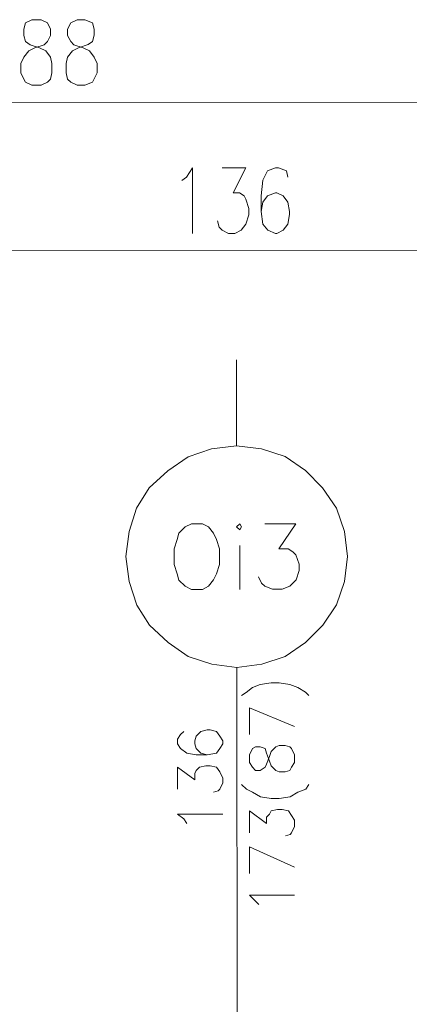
# Model space of a CAD drawing. Header units: inches. Extents: x -5850 to 5646, y 8947 to 13007.
# Tile 328 of 548: x -4366 to -4261, y 12589 to 12855. Entities that reach past the tile are written whole.
import ezdxf

# ---------------------------------------------------------------- set-up
doc = ezdxf.new("R2010")
doc.units = ezdxf.units.IN
doc.header["$MEASUREMENT"] = 0
doc.layers.add('at_Entity', color=7, linetype='Continuous')

msp = doc.modelspace()

# ---------------------------------------------------------------- linework, layer by layer
at = {"layer": 'at_Entity', "color": 7, "lineweight": 20}
for p, q in [((-4362.88, 12855.32), (-4364.56, 12854.47)), ((-4360.37, 12855.32), (-4362.88, 12855.32)), ((-4358.64, 12854.48), (-4360.37, 12855.32)), ((-4350.61, 12855.33), (-4352.34, 12854.48)), ((-4348.55, 12855.33), (-4350.61, 12855.33)), ((-4346.43, 12854.49), (-4348.55, 12855.33)), ((-4364.56, 12854.47), (-4365, 12852.78)), ((-4365, 12852.78), (-4365, 12851.09)), ((-4357.81, 12852.79), (-4358.64, 12854.48)), ((-4357.8, 12851.1), (-4357.81, 12852.79)), ((-4352.34, 12854.48), (-4353.18, 12852.79)), ((-4353.18, 12852.79), (-4353.18, 12851.1)), ((-4345.98, 12852.8), (-4346.43, 12854.49)), ((-4345.98, 12851.11), (-4345.98, 12852.8)), ((-4365, 12851.09), (-4364.55, 12849.41)), ((-4358.64, 12849.41), (-4357.8, 12851.1)), ((-4353.18, 12851.1), (-4352.34, 12849.42)), ((-4346.43, 12849.42), (-4345.98, 12851.11)), ((-4364.55, 12849.41), (-4363.32, 12848.56)), ((-4363.71, 12846.87), (-4362.04, 12847.72)), ((-4363.32, 12848.56), (-4360.76, 12847.72)), ((-4362.04, 12847.72), (-4359.48, 12848.57)), ((-4360.76, 12847.72), (-4359.08, 12846.88)), ((-4359.48, 12848.57), (-4358.64, 12849.41)), ((-4352.34, 12849.42), (-4351.5, 12848.57)), ((-4351.89, 12846.88), (-4350.22, 12847.73)), ((-4351.5, 12848.57), (-4348.94, 12847.73)), ((-4350.22, 12847.73), (-4347.65, 12848.58)), ((-4348.94, 12847.73), (-4347.26, 12846.89)), ((-4347.65, 12848.58), (-4346.43, 12849.42)), ((-4365.83, 12843.49), (-4364.99, 12845.18)), ((-4364.99, 12845.18), (-4363.71, 12846.87)), ((-4359.08, 12846.88), (-4357.8, 12845.19)), ((-4357.8, 12845.19), (-4357.41, 12843.5)), ((-4353.56, 12843.5), (-4353.17, 12845.19)), ((-4353.17, 12845.19), (-4351.89, 12846.88)), ((-4347.26, 12846.89), (-4345.98, 12845.2)), ((-4345.98, 12845.2), (-4345.14, 12843.51)), ((-4365.83, 12840.95), (-4365.83, 12843.49)), ((-4357.41, 12843.5), (-4357.41, 12840.96)), ((-4353.56, 12840.96), (-4353.56, 12843.5)), ((-4345.14, 12843.51), (-4345.14, 12840.97)), ((-4364.99, 12839.27), (-4365.83, 12840.95)), ((-4364.54, 12838.42), (-4364.99, 12839.27)), ((-4357.79, 12839.28), (-4358.63, 12838.43)), ((-4357.41, 12840.96), (-4357.79, 12839.28)), ((-4353.17, 12839.28), (-4353.56, 12840.96)), ((-4352.33, 12838.43), (-4353.17, 12839.28)), ((-4345.97, 12839.29), (-4346.42, 12838.44)), ((-4345.14, 12840.97), (-4345.97, 12839.29)), ((-4362.87, 12837.58), (-4364.54, 12838.42)), ((-4360.36, 12837.58), (-4362.87, 12837.58)), ((-4358.63, 12838.43), (-4360.36, 12837.58)), ((-4350.6, 12837.59), (-4352.33, 12838.43)), ((-4348.54, 12837.59), (-4350.6, 12837.59)), ((-4346.42, 12838.44), (-4348.54, 12837.59)), ((-4499.71, 12832.81), (-4223.45, 12833.06)), ((-4321.02, 12812.69), (-4319.35, 12815.23)), ((-4319.35, 12815.23), (-4319.34, 12797.49)), ((-4311.32, 12815.24), (-4304.96, 12815.24)), ((-4304.96, 12815.24), (-4308.36, 12808.48)), ((-4296.93, 12815.25), (-4299.05, 12814.4)), ((-4296.1, 12815.25), (-4296.93, 12815.25)), ((-4293.98, 12814.41), (-4296.1, 12815.25)), ((-4322.3, 12811.85), (-4321.02, 12812.69)), ((-4299.05, 12814.4), (-4300.33, 12811.87)), ((-4293.59, 12812.72), (-4293.98, 12814.41)), ((-4300.33, 12811.87), (-4300.77, 12807.64)), ((-4308.36, 12808.48), (-4306.69, 12808.48)), ((-4306.69, 12808.48), (-4305.4, 12807.64)), ((-4305.4, 12807.64), (-4304.96, 12806.8)), ((-4300.77, 12807.64), (-4300.77, 12803.42)), ((-4299.05, 12807.64), (-4300.33, 12805.95)), ((-4296.93, 12808.49), (-4299.05, 12807.64)), ((-4296.54, 12808.49), (-4296.93, 12808.49)), ((-4294.86, 12807.65), (-4296.54, 12808.49)), ((-4293.58, 12805.96), (-4294.86, 12807.65)), ((-4304.96, 12806.8), (-4304.12, 12804.26)), ((-4300.33, 12805.95), (-4300.77, 12803.42)), ((-4293.13, 12803.43), (-4293.58, 12805.96)), ((-4304.12, 12802.57), (-4304.95, 12800.04)), ((-4304.12, 12804.26), (-4304.12, 12802.57)), ((-4300.77, 12803.42), (-4300.32, 12800.04)), ((-4293.57, 12800.05), (-4293.13, 12802.58)), ((-4293.13, 12802.58), (-4293.13, 12803.43)), ((-4312.14, 12799.18), (-4312.59, 12800.87)), ((-4304.95, 12800.04), (-4306.23, 12798.35)), ((-4300.32, 12800.04), (-4299.04, 12798.35)), ((-4294.86, 12798.36), (-4293.57, 12800.05)), ((-4311.31, 12798.34), (-4312.14, 12799.18)), ((-4309.63, 12797.5), (-4311.31, 12798.34)), ((-4307.9, 12797.5), (-4309.63, 12797.5)), ((-4306.23, 12798.35), (-4307.9, 12797.5)), ((-4299.04, 12798.35), (-4296.92, 12797.51)), ((-4296.92, 12797.51), (-4296.53, 12797.51)), ((-4296.53, 12797.51), (-4294.86, 12798.36)), ((-4370.02, 12792.8), (-4245.39, 12792.91)), ((-4307.46, 12740.06), (-4307.48, 12763.29)), ((-4314.21, 12739.2), (-4320.56, 12737.09)), ((-4307.46, 12740.06), (-4314.21, 12739.2)), ((-4300.71, 12739.21), (-4307.46, 12740.06)), ((-4294.35, 12737.11), (-4300.71, 12739.21)), ((-4320.56, 12737.09), (-4326.03, 12733.28)), ((-4288.83, 12733.31), (-4294.35, 12737.11)), ((-4326.03, 12733.28), (-4331.1, 12728.63)), ((-4284.2, 12728.67), (-4288.83, 12733.31)), ((-4331.1, 12728.63), (-4334.49, 12723.14)), ((-4280.4, 12723.18), (-4284.2, 12728.67)), ((-4334.49, 12723.14), (-4336.55, 12716.8)), ((-4278.28, 12716.85), (-4280.4, 12723.18)), ((-4336.55, 12716.8), (-4337.44, 12710.04)), ((-4321.38, 12718.08), (-4323.05, 12716.39)), ((-4319.66, 12718.92), (-4321.38, 12718.08)), ((-4316.7, 12718.92), (-4319.66, 12718.92)), ((-4315.03, 12718.08), (-4316.7, 12718.92)), ((-4313.74, 12716.4), (-4315.03, 12718.08)), ((-4306.61, 12718.93), (-4307.44, 12718.09)), ((-4307.44, 12718.09), (-4306.61, 12717.25)), ((-4306.16, 12718.09), (-4306.61, 12718.93)), ((-4306.61, 12717.25), (-4306.16, 12718.09)), ((-4299.8, 12718.94), (-4291.38, 12718.95)), ((-4291.38, 12718.95), (-4296.01, 12712.19)), ((-4277.43, 12710.09), (-4278.28, 12716.85)), ((-4323.5, 12714.7), (-4324.33, 12712.16)), ((-4323.05, 12716.39), (-4323.5, 12714.7)), ((-4312.9, 12714.71), (-4313.74, 12716.4)), ((-4312.07, 12712.18), (-4312.9, 12714.71)), ((-4324.33, 12712.16), (-4324.33, 12707.94)), ((-4312.06, 12707.95), (-4312.07, 12712.18)), ((-4306.6, 12713.02), (-4306.59, 12701.19)), ((-4296.01, 12712.19), (-4293.5, 12712.19)), ((-4293.5, 12712.19), (-4292.21, 12711.35)), ((-4292.21, 12711.35), (-4291.38, 12710.5)), ((-4337.44, 12710.04), (-4336.54, 12703.28)), ((-4291.38, 12710.5), (-4290.54, 12707.97)), ((-4278.26, 12703.33), (-4277.43, 12710.09)), ((-4324.33, 12707.94), (-4323.49, 12705.4)), ((-4312.9, 12705.41), (-4312.06, 12707.95)), ((-4290.54, 12706.28), (-4291.37, 12703.74)), ((-4290.54, 12707.97), (-4290.54, 12706.28)), ((-4323.49, 12705.4), (-4323.04, 12703.71)), ((-4323.04, 12703.71), (-4321.37, 12702.03)), ((-4315.01, 12702.03), (-4313.73, 12703.72)), ((-4313.73, 12703.72), (-4312.9, 12705.41)), ((-4300.68, 12702.89), (-4301.52, 12704.58)), ((-4291.37, 12703.74), (-4293.04, 12702.05)), ((-4280.38, 12697), (-4278.26, 12703.33)), ((-4336.54, 12703.28), (-4334.47, 12696.95)), ((-4321.37, 12702.03), (-4319.64, 12701.18)), ((-4319.64, 12701.18), (-4316.68, 12701.19)), ((-4316.68, 12701.19), (-4315.01, 12702.03)), ((-4299.79, 12702.05), (-4300.68, 12702.89)), ((-4297.72, 12701.2), (-4299.79, 12702.05)), ((-4295.16, 12701.2), (-4297.72, 12701.2)), ((-4293.04, 12702.05), (-4295.16, 12701.2)), ((-4334.47, 12696.95), (-4331.06, 12691.46)), ((-4284.16, 12691.5), (-4280.38, 12697)), ((-4331.06, 12691.46), (-4325.98, 12686.82)), ((-4288.79, 12686.85), (-4284.16, 12691.5)), ((-4325.98, 12686.82), (-4320.52, 12683.02)), ((-4294.31, 12683.04), (-4288.79, 12686.85)), ((-4320.52, 12683.02), (-4314.16, 12680.91)), ((-4300.66, 12680.92), (-4294.31, 12683.04)), ((-4314.16, 12680.91), (-4307.41, 12680.08)), ((-4307.41, 12680.08), (-4300.66, 12680.92)), ((-4307.27, 12528.85), (-4307.41, 12680.08)), ((-4304.84, 12673.32), (-4303.17, 12674.59)), ((-4303.17, 12674.59), (-4301.05, 12675.43)), ((-4301.05, 12675.43), (-4298.09, 12675.86)), ((-4298.09, 12675.86), (-4295.97, 12675.86)), ((-4295.97, 12675.86), (-4293.02, 12675.44)), ((-4293.02, 12675.44), (-4290.9, 12674.6)), ((-4290.9, 12674.6), (-4288.78, 12673.33)), ((-4306.12, 12672.47), (-4304.84, 12673.32)), ((-4288.78, 12673.33), (-4287.94, 12672.49)), ((-4303.99, 12661.92), (-4304, 12669.09)), ((-4304, 12669.09), (-4291.78, 12664.04)), ((-4322.62, 12661.9), (-4323.45, 12660.63)), ((-4321.72, 12662.74), (-4322.62, 12661.9)), ((-4318.38, 12661.48), (-4318.77, 12660.21)), ((-4317.1, 12662.75), (-4318.38, 12661.48)), ((-4315.42, 12663.17), (-4317.1, 12662.75)), ((-4314.59, 12663.17), (-4315.42, 12663.17)), ((-4312.86, 12662.75), (-4314.59, 12663.17)), ((-4312.02, 12661.49), (-4312.86, 12662.75)), ((-4311.18, 12660.21), (-4312.02, 12661.49)), ((-4323.45, 12660.63), (-4323.45, 12659.36)), ((-4323.45, 12659.36), (-4322.61, 12658.1)), ((-4322.61, 12658.1), (-4320.88, 12656.83)), ((-4318.77, 12660.21), (-4318.77, 12659.37)), ((-4318.77, 12659.37), (-4318.37, 12658.1)), ((-4318.37, 12658.1), (-4317.09, 12656.84)), ((-4312.85, 12656.84), (-4312.02, 12658.11)), ((-4312.02, 12658.11), (-4311.18, 12659.37)), ((-4311.18, 12659.37), (-4311.18, 12660.21)), ((-4303.15, 12658.11), (-4303.99, 12656.42)), ((-4302.31, 12658.54), (-4303.15, 12658.11)), ((-4301.03, 12658.54), (-4302.31, 12658.54)), ((-4299.75, 12658.12), (-4301.03, 12658.54)), ((-4299.36, 12656.85), (-4299.75, 12658.12)), ((-4298.08, 12657.27), (-4296.79, 12658.54)), ((-4296.79, 12658.54), (-4295.96, 12658.96)), ((-4295.96, 12658.96), (-4294.28, 12658.96)), ((-4294.28, 12658.96), (-4293, 12658.55)), ((-4293, 12658.55), (-4292.61, 12658.12)), ((-4292.61, 12658.12), (-4291.77, 12656.43)), ((-4320.88, 12656.83), (-4318.37, 12656.41)), ((-4318.37, 12656.41), (-4315.42, 12656.41)), ((-4317.09, 12656.84), (-4315.42, 12656.41)), ((-4315.42, 12656.41), (-4312.85, 12656.84)), ((-4303.99, 12656.42), (-4303.98, 12654.31)), ((-4298.52, 12654.74), (-4299.36, 12656.85)), ((-4299.35, 12653.89), (-4298.52, 12656)), ((-4298.52, 12656), (-4298.08, 12657.27)), ((-4291.77, 12656.43), (-4291.77, 12654.32)), ((-4323.44, 12647.11), (-4323.44, 12653.03)), ((-4323.44, 12653.03), (-4318.76, 12649.65)), ((-4318.37, 12652.18), (-4317.53, 12653.03)), ((-4317.53, 12653.03), (-4315.81, 12653.46)), ((-4315.81, 12653.46), (-4314.58, 12653.46)), ((-4314.58, 12653.46), (-4312.85, 12653.04)), ((-4312.85, 12653.04), (-4312.01, 12651.77)), ((-4303.98, 12654.31), (-4303.15, 12653.05)), ((-4303.15, 12653.05), (-4302.31, 12652.2)), ((-4301.03, 12652.2), (-4299.74, 12653.05)), ((-4299.74, 12653.05), (-4299.35, 12653.89)), ((-4298.07, 12653.47), (-4298.52, 12654.74)), ((-4296.79, 12652.2), (-4298.07, 12653.47)), ((-4292.61, 12653.05), (-4293, 12652.21)), ((-4291.77, 12654.32), (-4292.61, 12653.05)), ((-4318.76, 12651.34), (-4318.37, 12652.18)), ((-4318.76, 12649.65), (-4318.76, 12651.34)), ((-4312.01, 12651.77), (-4311.17, 12650.08)), ((-4311.17, 12650.08), (-4311.17, 12648.81)), ((-4302.31, 12652.2), (-4301.03, 12652.2)), ((-4295.95, 12651.79), (-4296.79, 12652.2)), ((-4294.28, 12651.79), (-4295.95, 12651.79)), ((-4293, 12652.21), (-4294.28, 12651.79)), ((-4311.17, 12648.81), (-4312.01, 12647.12)), ((-4306.1, 12648.4), (-4304.81, 12647.13)), ((-4288.75, 12647.14), (-4287.92, 12648.41)), ((-4312.45, 12646.7), (-4313.68, 12646.28)), ((-4312.01, 12647.12), (-4312.45, 12646.7)), ((-4304.81, 12647.13), (-4303.14, 12646.29)), ((-4303.14, 12646.29), (-4301.02, 12645.02)), ((-4301.02, 12645.02), (-4298.06, 12644.6)), ((-4295.95, 12644.6), (-4292.99, 12645.02)), ((-4292.99, 12645.02), (-4290.87, 12646.3)), ((-4290.87, 12646.3), (-4288.75, 12647.14)), ((-4298.06, 12644.6), (-4295.95, 12644.6)), ((-4323.43, 12640.35), (-4311.16, 12640.36)), ((-4321.7, 12639.09), (-4323.43, 12640.35)), ((-4303.97, 12635.3), (-4303.97, 12641.22)), ((-4303.97, 12641.22), (-4299.34, 12637.84)), ((-4299.34, 12639.53), (-4298.51, 12640.37)), ((-4299.34, 12637.84), (-4299.34, 12639.53)), ((-4298.51, 12640.37), (-4298.06, 12641.22)), ((-4298.06, 12641.22), (-4296.39, 12641.65)), ((-4296.39, 12641.65), (-4295.11, 12641.65)), ((-4295.11, 12641.65), (-4293.43, 12641.23)), ((-4293.43, 12641.23), (-4292.6, 12639.96)), ((-4292.6, 12639.96), (-4291.76, 12638.7)), ((-4320.87, 12637.82), (-4321.7, 12639.09)), ((-4291.76, 12637), (-4292.59, 12635.31)), ((-4291.76, 12638.7), (-4291.76, 12637)), ((-4292.98, 12634.89), (-4294.26, 12634.47)), ((-4292.59, 12635.31), (-4292.98, 12634.89)), ((-4303.96, 12624.32), (-4303.96, 12631.5)), ((-4303.96, 12631.5), (-4291.75, 12626.02)), ((-4303.95, 12618.41), (-4291.74, 12618.42)), ((-4302.28, 12616.72), (-4303.95, 12618.41)), ((-4301.44, 12615.87), (-4302.28, 12616.72))]:
    msp.add_line(p, q, dxfattribs=at)

doc.saveas('drawing.dxf')
